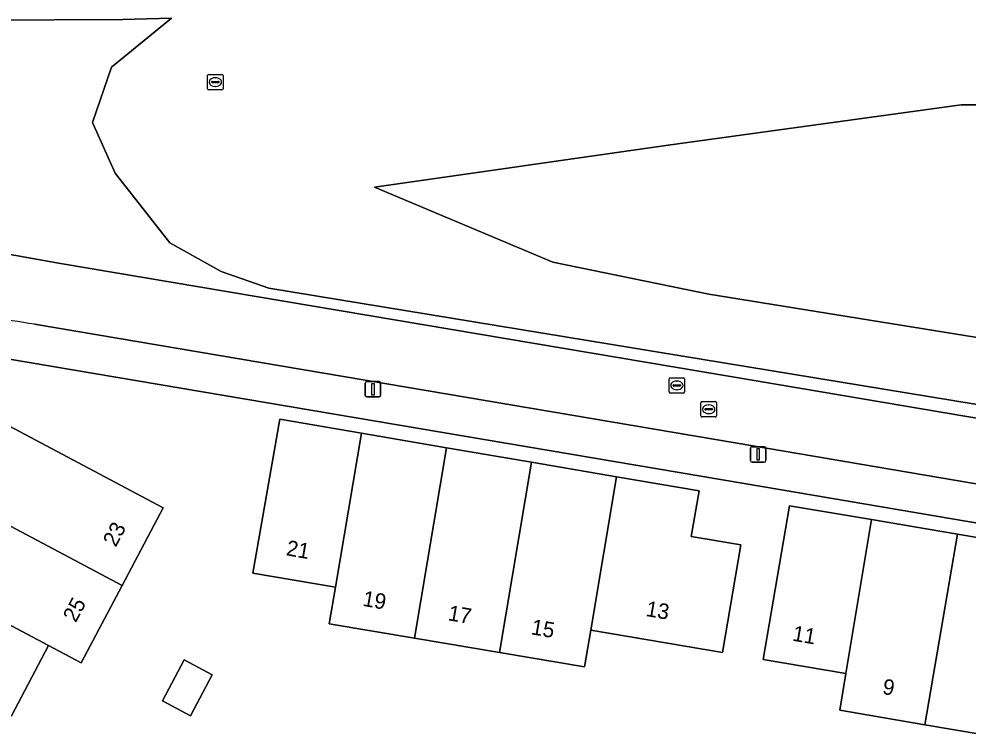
# Model space of a CAD drawing. Extents: x 160455 to 162082, y 388339 to 389736.
# Drawn here: x 160907.2 to 160968.6, y 389500.5 to 389546.4 of the extents above; entities that cross this region are included whole.
import ezdxf

# ---------------------------------------------------------------- set-up
doc = ezdxf.new("R2010")
doc.units = 0
for name, color, linetype in [('IMGEO_Erf', 7, 'Continuous'), ('IMGEO_Fietspad_gesloten', 7, 'Continuous'), ('IMGEO_Groenvoorziening', 7, 'Continuous'), ('IMGEO_Lichtmast', 7, 'Continuous'), ('IMGEO_Meer_plas_ven_vijver', 7, 'Continuous'), ('IMGEO_Pand', 7, 'Continuous'), ('IMGEO_Pand_nummerreeks', 7, 'Continuous'), ('IMGEO_Rioolput', 7, 'Continuous'), ('IMGEO_Voetpad_open', 7, 'Continuous')]:
    doc.layers.add(name, color=color, linetype=linetype)

msp = doc.modelspace()

# ---------------------------------------------------------------- linework, layer by layer
at = {"layer": 'IMGEO_Erf'}
for points in [[(160996.483, 389509.148), (160954.107, 389516.345), (160906.455, 389524.408)], [(160905.519, 389520.617), (160916.529, 389514.77), (160913.876, 389509.762), (160911.224, 389504.754), (160909.115, 389505.871), (160906.721, 389501.329)]]:
    msp.add_lwpolyline(points, dxfattribs=at)
for points in [[(160944.179, 389506.859), (160943.781, 389504.493), (160938.277, 389505.421), (160932.774, 389506.35), (160927.27, 389507.278), (160927.669, 389509.645), (160922.335, 389510.544), (160924.08, 389520.501), (160929.347, 389519.602), (160934.851, 389518.663), (160940.353, 389517.724), (160945.849, 389516.787), (160951.185, 389515.876), (160950.682, 389512.927), (160953.881, 389512.381), (160952.694, 389505.423)], [(160957.04, 389514.915), (160962.326, 389514.017), (160967.886, 389513.072), (160973.38, 389512.139), (160978.876, 389511.205), (160983.705, 389510.385), (160989.501, 389509.4), (160988.995, 389506.282), (160994.434, 389505.506), (160990.949, 389498.9), (160987.81, 389499.421), (160987.417, 389497.063), (160981.551, 389498.054), (160981.974, 389500.475), (160977.182, 389501.286), (160976.772, 389498.885), (160971.279, 389499.822), (160965.785, 389500.76), (160960.292, 389501.697), (160960.685, 389504.078), (160955.335, 389504.983)], [(160916.49, 389502.3), (160917.891, 389504.949), (160919.693, 389503.989), (160918.29, 389501.337)]]:
    msp.add_lwpolyline(points, close=True, dxfattribs=at)
at = {"layer": 'IMGEO_Fietspad_gesloten'}
msp.add_lwpolyline([(160908.219, 389526.637), (160953.524, 389518.982), (161018.494, 389507.93), (161022.657, 389507.207), (161024.198, 389506.907), (161026.512, 389510.858), (161021.009, 389511.783), (161007.248, 389514.113), (161000.658, 389515.229), (160991.152, 389516.838), (160955, 389522.958), (160909.887, 389530.575), (160904.943, 389531.45)], dxfattribs=at)
msp.add_arc((160884.181, 389381.097), 147.511, 80.62136, 81.76829, dxfattribs=at)
at = {"layer": 'IMGEO_Groenvoorziening'}
for points in [[(161024.722, 389526.068), (161023.557, 389524.861), (161022.548, 389523.912), (161020.674, 389522.674), (161016.854, 389521.28), (161011.458, 389520.275), (161007.701, 389520.356), (160996.406, 389521.081), (160982.918, 389523.556), (160951.82, 389528.586), (160941.738, 389530.652), (160930.19, 389535.504), (160949.188, 389538.207), (160968.133, 389540.817), (160978.417, 389540.832), (160985.371, 389542.191), (160997.262, 389546.708), (161007.543, 389548.87), (161020.913, 389549.3), (161022.827, 389548.593), (161025.1, 389541.856), (161024.152, 389539.438)], [(160893.949, 389546.417), (160905.008, 389546.305), (160913.915, 389546.345), (160917.079, 389546.416)], [(160904.943, 389531.45), (160909.887, 389530.575), (160955, 389522.958), (160991.152, 389516.838), (160993.53, 389517.42), (160983.741, 389519.055), (160923.357, 389528.974), (160920.275, 389530.058), (160916.962, 389531.899), (160913.438, 389536.403), (160911.955, 389539.68), (160913.188, 389543.258), (160917.079, 389546.416), (160913.915, 389546.345), (160905.008, 389546.305)], [(160917.079, 389546.416), (160913.188, 389543.258), (160911.955, 389539.68), (160913.438, 389536.403), (160916.962, 389531.899), (160920.275, 389530.058), (160923.357, 389528.974), (160983.741, 389519.055), (160993.53, 389517.42), (161002.467, 389519.607), (161003.901, 389519.267), (161004.178, 389518.501), (161013.095, 389517.58)]]:
    msp.add_lwpolyline(points, dxfattribs=at)
at = {"layer": 'IMGEO_Lichtmast'}
for p, q in [((160929.599, 389522.04), (160929.599, 389522.84)), ((160929.599, 389522.84), (160929.599, 389522.04)), ((160929.699, 389522.94), (160930.489, 389522.94)), ((160930.489, 389522.94), (160929.699, 389522.94)), ((160930.589, 389522.84), (160930.589, 389522.04)), ((160930.589, 389522.04), (160930.589, 389522.84)), ((160930.489, 389521.94), (160929.699, 389521.94)), ((160929.699, 389521.94), (160930.489, 389521.94)), ((160954.512, 389517.827), (160954.512, 389518.627)), ((160954.512, 389518.627), (160954.512, 389517.827)), ((160954.612, 389518.727), (160955.402, 389518.727)), ((160955.402, 389518.727), (160954.612, 389518.727)), ((160955.502, 389518.627), (160955.502, 389517.827)), ((160955.502, 389517.827), (160955.502, 389518.627)), ((160955.402, 389517.727), (160954.612, 389517.727)), ((160954.612, 389517.727), (160955.402, 389517.727))]:
    msp.add_line(p, q, dxfattribs=at)
for points in [[(160930.019, 389522.815), (160930.169, 389522.815), (160930.169, 389522.065), (160930.019, 389522.065), (160930.019, 389522.815)], [(160954.932, 389518.602), (160955.082, 389518.602), (160955.082, 389517.852), (160954.932, 389517.852), (160954.932, 389518.602)]]:
    msp.add_lwpolyline(points, dxfattribs=at)
for centre, start, end in [((160929.699, 389522.84), 90, 180), ((160929.699, 389522.84), 90, 180), ((160930.489, 389522.84), 0, 90), ((160930.489, 389522.84), 360, 90), ((160929.699, 389522.04), 180, 270), ((160929.699, 389522.04), 180, 270), ((160930.489, 389522.04), 270, 0), ((160930.489, 389522.04), 270, 0), ((160954.612, 389518.627), 90, 180), ((160954.612, 389518.627), 90, 180), ((160955.402, 389518.627), 0, 90), ((160955.402, 389518.627), 360, 90), ((160954.612, 389517.827), 180, 270), ((160954.612, 389517.827), 180, 270), ((160955.402, 389517.827), 270, 0), ((160955.402, 389517.827), 270, 0)]:
    msp.add_arc(centre, 0.1, start, end, dxfattribs=at)
at = {"layer": 'IMGEO_Meer_plas_ven_vijver'}
msp.add_lwpolyline([(161023.449, 389537.05), (161023.52, 389538.897), (161024.152, 389539.438), (161025.1, 389541.856), (161022.827, 389548.593), (161020.913, 389549.3), (161007.543, 389548.87), (160997.262, 389546.708), (160985.371, 389542.191), (160978.417, 389540.832), (160968.133, 389540.817), (160949.188, 389538.207), (160930.19, 389535.504), (160941.738, 389530.652), (160951.82, 389528.586), (160982.918, 389523.556), (160996.406, 389521.081), (161007.701, 389520.356), (161011.458, 389520.275), (161016.854, 389521.28), (161020.674, 389522.674), (161022.548, 389523.912), (161023.557, 389524.861), (161024.722, 389526.068)], dxfattribs=at)
at = {"layer": 'IMGEO_Pand'}
for points in [[(160905.519, 389520.617), (160902.863, 389515.596), (160913.876, 389509.762), (160916.529, 389514.77)], [(160929.347, 389519.602), (160924.08, 389520.501), (160922.335, 389510.544), (160927.669, 389509.645)], [(160934.851, 389518.663), (160929.347, 389519.602), (160927.669, 389509.645), (160927.27, 389507.278), (160932.774, 389506.35)], [(160940.353, 389517.724), (160934.851, 389518.663), (160932.774, 389506.35), (160938.277, 389505.421)], [(160945.849, 389516.787), (160940.353, 389517.724), (160938.277, 389505.421), (160943.781, 389504.493), (160944.179, 389506.859)], [(160953.881, 389512.381), (160950.682, 389512.927), (160951.185, 389515.876), (160945.849, 389516.787), (160944.179, 389506.859), (160952.694, 389505.423)], [(160902.863, 389515.596), (160900.212, 389510.586), (160909.115, 389505.871), (160911.224, 389504.754), (160913.876, 389509.762)], [(160962.326, 389514.017), (160957.04, 389514.915), (160955.335, 389504.983), (160960.685, 389504.078)], [(160967.886, 389513.072), (160962.326, 389514.017), (160960.685, 389504.078), (160960.292, 389501.697), (160965.785, 389500.76)], [(160973.38, 389512.139), (160967.886, 389513.072), (160965.785, 389500.76), (160971.279, 389499.822)], [(160900.212, 389510.586), (160897.802, 389506.03), (160906.721, 389501.329), (160909.115, 389505.871)], [(160918.29, 389501.337), (160919.693, 389503.989), (160917.891, 389504.949), (160916.49, 389502.3)]]:
    msp.add_lwpolyline(points, close=True, dxfattribs=at)
at = {"layer": 'IMGEO_Rioolput'}
for p, q in [((160919.406, 389541.865), (160919.406, 389542.717)), ((160919.481, 389542.791), (160920.333, 389542.791)), ((160919.708, 389542.334), (160920.106, 389542.334)), ((160919.894, 389542.571), (160919.919, 389542.571)), ((160920.407, 389542.717), (160920.407, 389541.865)), ((160920.333, 389541.791), (160919.481, 389541.791)), ((160919.665, 389542.285), (160919.665, 389542.297)), ((160920.103, 389542.248), (160919.705, 389542.248)), ((160919.917, 389542.011), (160919.892, 389542.011)), ((160920.149, 389542.297), (160920.149, 389542.285)), ((160949.252, 389522.262), (160949.252, 389523.114)), ((160949.327, 389523.188), (160950.179, 389523.188)), ((160949.511, 389522.682), (160949.511, 389522.694)), ((160949.554, 389522.731), (160949.952, 389522.731)), ((160949.74, 389522.968), (160949.765, 389522.968)), ((160949.995, 389522.694), (160949.995, 389522.682)), ((160950.253, 389523.114), (160950.253, 389522.262)), ((160950.179, 389522.188), (160949.327, 389522.188)), ((160949.949, 389522.645), (160949.551, 389522.645)), ((160949.763, 389522.408), (160949.738, 389522.408)), ((160951.307, 389520.72), (160951.307, 389521.572)), ((160951.382, 389521.646), (160952.234, 389521.646)), ((160952.308, 389521.572), (160952.308, 389520.72)), ((160951.566, 389521.14), (160951.566, 389521.152)), ((160952.004, 389521.103), (160951.606, 389521.103)), ((160951.609, 389521.189), (160952.007, 389521.189)), ((160951.818, 389520.866), (160951.793, 389520.866)), ((160951.795, 389521.426), (160951.82, 389521.426)), ((160952.05, 389521.152), (160952.05, 389521.14)), ((160952.234, 389520.646), (160951.382, 389520.646))]:
    msp.add_line(p, q, dxfattribs=at)
for points in [[(160919.406, 389541.865), (160919.406, 389542.717)], [(160919.481, 389542.791), (160920.333, 389542.791)], [(160920.407, 389542.717), (160920.407, 389541.865)], [(160920.333, 389541.791), (160919.481, 389541.791)], [(160949.252, 389522.262), (160949.252, 389523.114)], [(160949.327, 389523.188), (160950.179, 389523.188)], [(160950.253, 389523.114), (160950.253, 389522.262)], [(160950.179, 389522.188), (160949.327, 389522.188)], [(160951.307, 389520.72), (160951.307, 389521.572)], [(160951.382, 389521.646), (160952.234, 389521.646)], [(160952.308, 389521.572), (160952.308, 389520.72)], [(160952.234, 389520.646), (160951.382, 389520.646)]]:
    msp.add_lwpolyline(points, dxfattribs=at)
for centre, radius, start, end in [((160919.483, 389542.715), 0.0765, 91.55205, 178.44795), ((160919.483, 389542.715), 0.0765, 91.55205, 178.44795), ((160919.705, 389542.294), 0.0403, 85.87752, 175.75265), ((160920.11, 389542.296), 0.0386, 1.73085, 96.63898), ((160920.331, 389542.715), 0.0765, 1.55205, 88.44795), ((160920.331, 389542.715), 0.0765, 1.55205, 88.44795), ((160919.483, 389541.867), 0.0765, 181.55205, 268.44795), ((160919.483, 389541.867), 0.0765, 181.55205, 268.44795), ((160919.702, 389542.284), 0.0366, 178.93798, 274.71019), ((160920.106, 389542.291), 0.043, 264.86636, 352.45326), ((160920.331, 389541.867), 0.0765, 271.55205, 358.44795), ((160920.331, 389541.867), 0.0765, 271.55205, 358.44795), ((160949.329, 389523.112), 0.0765, 91.55205, 178.44795), ((160949.329, 389523.112), 0.0765, 91.55205, 178.44795), ((160949.551, 389522.691), 0.0403, 85.87752, 175.75265), ((160949.956, 389522.693), 0.0386, 1.73085, 96.63898), ((160950.177, 389523.112), 0.0765, 1.55205, 88.44795), ((160950.177, 389523.112), 0.0765, 1.55205, 88.44795), ((160949.329, 389522.264), 0.0765, 181.55205, 268.44795), ((160949.329, 389522.264), 0.0765, 181.55205, 268.44795), ((160949.548, 389522.681), 0.0366, 178.93798, 274.71019), ((160949.952, 389522.688), 0.043, 264.86636, 352.45326), ((160950.177, 389522.264), 0.0765, 271.55205, 358.44795), ((160950.177, 389522.264), 0.0765, 271.55205, 358.44795), ((160951.384, 389521.57), 0.0765, 91.55205, 178.44795), ((160951.384, 389521.57), 0.0765, 91.55205, 178.44795), ((160952.232, 389521.57), 0.0765, 1.55205, 88.44795), ((160952.232, 389521.57), 0.0765, 1.55205, 88.44795), ((160951.606, 389521.149), 0.0403, 85.87752, 175.75265), ((160951.603, 389521.139), 0.0366, 178.93798, 274.71019), ((160952.007, 389521.146), 0.043, 264.86636, 352.45326), ((160952.011, 389521.151), 0.0386, 1.73085, 96.63898), ((160951.384, 389520.722), 0.0765, 181.55205, 268.44795), ((160951.384, 389520.722), 0.0765, 181.55205, 268.44795), ((160952.232, 389520.722), 0.0765, 271.55205, 358.44795), ((160952.232, 389520.722), 0.0765, 271.55205, 358.44795)]:
    msp.add_arc(centre, radius, start, end, dxfattribs=at)
for centre, major_axis, ratio, start_param, end_param in [((160919.893, 389542.291), (-0.387, 0.002), 0.722429, 4.712389, 7.853982), ((160919.918, 389542.291), (-0.39, 0.002), 0.717154, 1.570796, 4.712389), ((160949.739, 389522.688), (-0.387, 0.002), 0.722429, 4.712389, 7.853982), ((160949.764, 389522.688), (-0.39, 0.002), 0.717154, 1.570796, 4.712389), ((160951.794, 389521.146), (-0.387, 0.002), 0.722429, 4.712389, 7.853982), ((160951.819, 389521.146), (-0.39, 0.002), 0.717154, 1.570796, 4.712389)]:
    msp.add_ellipse(centre, major_axis=major_axis, ratio=ratio, start_param=start_param, end_param=end_param, dxfattribs=at)
at = {"layer": 'IMGEO_Voetpad_open'}
for points in [[(160953.524, 389518.982), (160908.219, 389526.637)], [(160906.455, 389524.408), (160954.107, 389516.345), (160996.483, 389509.148), (160998.354, 389508.831), (161018.079, 389505.426), (161019.769, 389505.154), (161020.582, 389505.009), (161022.757, 389504.623), (161024.198, 389506.907), (161022.657, 389507.207), (161018.494, 389507.93), (160953.524, 389518.982)]]:
    msp.add_lwpolyline(points, dxfattribs=at)
msp.add_arc((160884.181, 389381.097), 147.511, 80.62136, 81.76829, dxfattribs=at)

# ---------------------------------------------------------------- texts
at = {"layer": 'IMGEO_Pand_nummerreeks'}
for s, rotation, p in [('23', 61.8909, (160913.461, 389512.19)), ('21', 350.2368, (160924.442, 389511.713)), ('19', 350.23107, (160929.387, 389508.445)), ('25', 61.89663, (160910.877, 389507.308)), ('13', 350.23107, (160947.697, 389507.79)), ('17', 350.21961, (160934.907, 389507.514)), ('15', 350.23107, (160940.279, 389506.608)), ('11', 350.20242, (160957.175, 389506.196)), ('9', 350.12221, (160962.998, 389502.759))]:
    msp.add_text(s, height=1, rotation=rotation, dxfattribs=at).set_placement(p)

doc.saveas('drawing.dxf')
